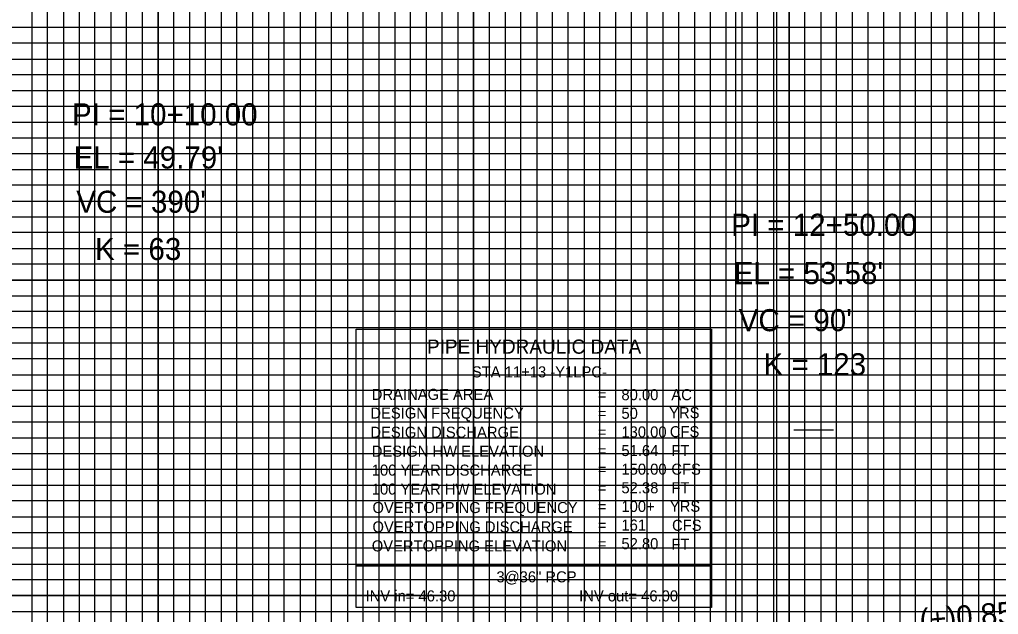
# Model space of a CAD drawing. Extents: x 2345490 to 2436403, y 465165 to 573888.
# Drawn here: x 2411851.5 to 2412161.6, y 541220.8 to 541409.2 of the extents above; entities that cross this region are included whole.
import ezdxf

# ---------------------------------------------------------------- set-up
doc = ezdxf.new("R2010")
doc.units = 0
for name, color, linetype in [('Old_Level_2', 7, 'Continuous'), ('Old_Level_4', 7, 'Continuous'), ('Old_Level_41', 7, 'Continuous'), ('Old_Level_42', 7, 'Continuous'), ('Old_Level_43', 7, 'Continuous'), ('Old_Level_50', 7, 'Continuous'), ('Old_Level_51', 7, 'Continuous'), ('Old_Level_57', 7, 'Continuous'), ('Old_Level_63', 7, 'Continuous')]:
    doc.layers.add(name, color=color, linetype=linetype)

msp = doc.modelspace()

# ---------------------------------------------------------------- linework, layer by layer
at = {"layer": 'Old_Level_2'}
msp.add_spline([(2411710.325, 541263.882), (2411718.125, 541260.3585), (2411725.925, 541256.931), (2411733.725, 541253.59975), (2411741.525, 541250.36425), (2411749.325, 541247.225), (2411757.125, 541244.182), (2411764.925, 541241.23475), (2411772.725, 541238.38375), (2411780.525, 541235.62875), (2411788.325, 541232.97), (2411796.125, 541230.40725), (2411803.925, 541227.94025), (2411811.725, 541225.56975), (2411819.525, 541223.295), (2411827.325, 541221.1165), (2411835.125, 541219.034), (2411842.925, 541217.0475), (2411850.725, 541215.157), (2411858.525, 541213.36275), (2411866.325, 541211.6645), (2411874.125, 541210.0625), (2411881.925, 541208.55625), (2411889.725, 541207.14625), (2411897.525, 541205.83225), (2411905.325, 541204.61425), (2411913.125, 541203.4925), (2411920.925, 541202.46675), (2411928.725, 541201.537), (2411936.525, 541200.70325), (2411944.325, 541199.96575), (2411952.125, 541199.32425), (2411959.925, 541198.77875), (2411967.725, 541198.32925), (2411975.525, 541197.976), (2411983.325, 541197.71875), (2411991.125, 541197.5575), (2411998.925, 541197.4925), (2412006.725, 541197.52325), (2412014.525, 541197.65025), (2412022.325, 541197.8735), (2412030.125, 541198.1925), (2412037.925, 541198.60775), (2412045.725, 541199.119), (2412053.525, 541199.72625), (2412061.325, 541200.42975), (2412069.125, 541201.22925), (2412076.925, 541202.12475), (2412084.725, 541203.11625), (2412092.525, 541204.204), (2412100.325, 541205.38775)], degree=3, dxfattribs=at)
at = {"layer": 'Old_Level_4'}
for p, q in [((2411958.14975, 541311.16625), (2412070.64975, 541311.16625)), ((2411958.14975, 541236.16625), (2411958.14975, 541311.16625)), ((2412070.64975, 541311.16625), (2412070.64975, 541236.16625)), ((2412070.64975, 541236.16625), (2411958.14975, 541236.16625))]:
    msp.add_line(p, q, dxfattribs=at)
msp.add_lwpolyline([(2411958.14975, 541236.16625), (2412070.64975, 541236.16625), (2412070.64975, 541222.95125), (2411958.14975, 541222.95125)], close=True, dxfattribs=at)
at = {"layer": 'Old_Level_41'}
msp.add_line((2412096.825, 541279.194), (2412109.325, 541279.194), dxfattribs=at)
for points in [[(2411870.325, 542101.694), (2411870.325, 541076.694), (2411920.325, 541076.694), (2411920.325, 542101.694)], [(2411895.325, 542101.694), (2411895.325, 541076.694), (2411945.325, 541076.694), (2411945.325, 542101.694)], [(2411970.325, 542101.694), (2411970.325, 541076.694), (2412020.325, 541076.694), (2412020.325, 542101.694)], [(2411995.325, 542101.694), (2411995.325, 541076.694), (2412045.325, 541076.694), (2412045.325, 542101.694)], [(2412070.325, 542101.694), (2412070.325, 541076.694), (2412120.325, 541076.694), (2412120.325, 542101.694)], [(2412095.325, 542101.694), (2412095.325, 541076.694), (2412145.325, 541076.694), (2412145.325, 542101.694)], [(2412345.325, 541401.694), (2410845.325, 541401.694), (2410845.325, 541351.694), (2412345.325, 541351.694)], [(2412345.325, 541326.694), (2410845.325, 541326.694), (2410845.325, 541376.694), (2412345.325, 541376.694)], [(2412345.325, 541301.694), (2410845.325, 541301.694), (2410845.325, 541251.694), (2412345.325, 541251.694)]]:
    msp.add_lwpolyline(points, dxfattribs=at)
at = {"layer": 'Old_Level_42'}
msp.add_lwpolyline([(2412345.325, 541226.694), (2410845.325, 541226.694), (2410845.325, 541276.694), (2412345.325, 541276.694)], dxfattribs=at)
at = {"layer": 'Old_Level_43'}
for points in [[(2411855.325, 542101.694), (2411855.325, 541076.694), (2411860.325, 541076.694), (2411860.325, 542101.694)], [(2411865.325, 542101.694), (2411865.325, 541076.694), (2411875.325, 541076.694), (2411875.325, 542101.694)], [(2411880.325, 542101.694), (2411880.325, 541076.694), (2411885.325, 541076.694), (2411885.325, 542101.694)], [(2411890.325, 542101.694), (2411890.325, 541076.694), (2411900.325, 541076.694), (2411900.325, 542101.694)], [(2411905.325, 542101.694), (2411905.325, 541076.694), (2411910.325, 541076.694), (2411910.325, 542101.694)], [(2411915.325, 542101.694), (2411915.325, 541076.694)], [(2411915.325, 541076.694), (2411925.325, 541076.694), (2411925.325, 542101.694)], [(2411930.325, 542101.694), (2411930.325, 541076.694), (2411935.325, 541076.694), (2411935.325, 542101.694)], [(2411940.325, 542101.694), (2411940.325, 541076.694), (2411950.325, 541076.694), (2411950.325, 542101.694)], [(2411955.325, 542101.694), (2411955.325, 541076.694), (2411960.325, 541076.694), (2411960.325, 542101.694)], [(2411965.325, 542101.694), (2411965.325, 541076.694), (2411975.325, 541076.694), (2411975.325, 542101.694)], [(2411980.325, 542101.694), (2411980.325, 541076.694), (2411985.325, 541076.694), (2411985.325, 542101.694)], [(2411990.325, 542101.694), (2411990.325, 541076.694), (2412000.325, 541076.694), (2412000.325, 542101.694)], [(2412005.325, 542101.694), (2412005.325, 541076.694), (2412010.325, 541076.694), (2412010.325, 542101.694)], [(2412015.325, 542101.694), (2412015.325, 541076.694), (2412025.325, 541076.694), (2412025.325, 542101.694)], [(2412030.325, 542101.694), (2412030.325, 541076.694), (2412035.325, 541076.694), (2412035.325, 542101.694)], [(2412040.325, 542101.694), (2412040.325, 541076.694), (2412050.325, 541076.694), (2412050.325, 542101.694)], [(2412055.325, 542101.694), (2412055.325, 541076.694), (2412060.325, 541076.694), (2412060.325, 542101.694)], [(2412065.325, 542101.694), (2412065.325, 541076.694), (2412075.325, 541076.694), (2412075.325, 542101.694)], [(2412080.325, 542101.694), (2412080.325, 541076.694), (2412085.325, 541076.694), (2412085.325, 542101.694)], [(2412090.325, 542101.694), (2412090.325, 541076.694), (2412100.325, 541076.694), (2412100.325, 542101.694)], [(2412105.325, 542101.694), (2412105.325, 541076.694), (2412110.325, 541076.694), (2412110.325, 542101.694)], [(2412115.325, 542101.694), (2412115.325, 541076.694), (2412125.325, 541076.694), (2412125.325, 542101.694)], [(2412130.325, 542101.694), (2412130.325, 541076.694), (2412135.325, 541076.694), (2412135.325, 542101.694)], [(2412140.325, 542101.694), (2412140.325, 541076.694), (2412150.325, 541076.694), (2412150.325, 541964.144)], [(2412155.325, 541964.144), (2412155.325, 541076.694), (2412160.325, 541076.694), (2412160.325, 541964.144)], [(2412295.325, 541406.694), (2410895.325, 541406.694), (2410895.325, 541396.694), (2412295.325, 541396.694)], [(2412295.325, 541391.694), (2410895.325, 541391.694), (2410895.325, 541386.694), (2412295.325, 541386.694)], [(2412295.325, 541381.694), (2410895.325, 541381.694), (2410895.325, 541371.694), (2412295.325, 541371.694)], [(2412295.325, 541366.694), (2410895.325, 541366.694), (2410895.325, 541361.694), (2412295.325, 541361.694)], [(2412295.325, 541356.694), (2410895.325, 541356.694), (2410895.325, 541346.694), (2412295.325, 541346.694)], [(2412295.325, 541341.694), (2410895.325, 541341.694), (2410895.325, 541336.694), (2412295.325, 541336.694)], [(2412295.325, 541331.694), (2410895.325, 541331.694), (2410895.325, 541321.694), (2412295.325, 541321.694)], [(2412295.325, 541316.694), (2410895.325, 541316.694), (2410895.325, 541311.694), (2412295.325, 541311.694)], [(2412295.325, 541306.694), (2410895.325, 541306.694), (2410895.325, 541296.694), (2412295.325, 541296.694)], [(2412295.325, 541291.694), (2410895.325, 541291.694), (2410895.325, 541286.694), (2412295.325, 541286.694)], [(2412295.325, 541281.694), (2410895.325, 541281.694)], [(2410895.325, 541271.694), (2412295.325, 541271.694)], [(2412295.325, 541266.694), (2410895.325, 541266.694), (2410895.325, 541261.694), (2412295.325, 541261.694)], [(2412295.325, 541256.694), (2410895.325, 541256.694)], [(2410895.325, 541246.694), (2412295.325, 541246.694)], [(2412295.325, 541241.694), (2410895.325, 541241.694), (2410895.325, 541236.694), (2412295.325, 541236.694)], [(2412295.325, 541231.694), (2410895.325, 541231.694), (2410895.325, 541221.694), (2412295.325, 541221.694)]]:
    msp.add_lwpolyline(points, dxfattribs=at)
at = {"layer": 'Old_Level_50'}
msp.add_lwpolyline([(2413757.825, 542104.244), (2412091.325, 542104.244), (2412091.325, 541049.144), (2413757.825, 541049.144)], close=True, dxfattribs=at)
at = {"layer": 'Old_Level_51'}
msp.add_lwpolyline([(2413762.325, 542126.694), (2412078.325, 542126.694), (2412078.325, 541026.694), (2413762.325, 541026.694)], close=True, dxfattribs=at)
at = {"layer": 'Old_Level_57'}
for p, q in [((2411895.32475, 541076.79425), (2411895.32475, 541626.79425)), ((2411895.32475, 541076.69425), (2411895.32475, 541626.69425)), ((2411995.32475, 541076.79425), (2411995.32475, 541626.79425)), ((2411995.32475, 541076.69425), (2411995.32475, 541626.69425)), ((2412095.32475, 541076.79425), (2412095.32475, 541626.79425)), ((2412095.32475, 541076.69425), (2412095.32475, 541626.69425)), ((2410845.32525, 541376.69425), (2412395.32475, 541376.69425)), ((2410845.32525, 541326.69425), (2412395.32475, 541326.69425)), ((2410845.32525, 541276.69425), (2412395.32475, 541276.69425)), ((2410845.32525, 541226.69425), (2412395.32475, 541226.69425))]:
    msp.add_line(p, q, dxfattribs=at)
at = {"layer": 'Old_Level_63'}
msp.add_line((2412145.325, 541211.764), (2412145.325, 541448.592), dxfattribs=at)

# ---------------------------------------------------------------- texts
at = {"layer": 'Old_Level_2'}
for s, height, p in [('PI = 10+10.00', 7.0000005, (2411868.07591, 541375.67619)), ("EL = 49.79'", 7.0000005, (2411868.54316, 541362.00344)), ("VC = 390'", 7.000001, (2411869.42166, 541347.98444)), ('PI = 12+50.00', 7.0000005, (2412076.952, 541340.6865)), ('K = 63', 7.000001, (2411875.37066, 541333.01119)), ("EL = 53.58'", 7.0000005, (2412077.731, 541325.3745)), ("VC = 90'", 7.000001, (2412079.31375, 541310.46675)), ('K = 123', 7.000001, (2412087.1735, 541296.496))]:
    msp.add_text(s, height=height, dxfattribs=at).set_placement(p)
msp.add_text('(+)0.8500%', height=7.000001, rotation=4.8584639, dxfattribs=at).set_placement((2412136.879, 541215.43575))
at = {"layer": 'Old_Level_4'}
for s, height, p in [('PIPE HYDRAULIC DATA', 4.49985, (2411980.54975, 541303.34125)), ('STA 11+13 -Y1LPC-', 3.4998, (2411994.7705, 541295.84075)), ('DRAINAGE AREA', 3.49995, (2411963.04975, 541288.71625)), ('80.00', 3.49995, (2412042.16025, 541288.61575)), ('AC', 3.49995, (2412057.97475, 541288.61625)), ('=        ', 3.49995, (2412034.69975, 541288.61625)), ('DESIGN FREQUENCY', 3.49995, (2411962.59975, 541282.79125)), ('50', 3.49995, (2412042.16025, 541282.71575)), ('YRS', 3.49995, (2412057.27475, 541282.91625)), ('=        ', 3.49995, (2412034.69975, 541282.71625)), ('DESIGN DISCHARGE', 3.49995, (2411962.59975, 541276.71625)), ('130.00', 3.49995, (2412042.16025, 541276.81575)), ('CFS', 3.49995, (2412057.49975, 541276.89125)), ('=        ', 3.49995, (2412034.69975, 541276.81625)), ('DESIGN HW ELEVATION', 3.49995, (2411963.04975, 541270.71625)), ('=        ', 3.49995, (2412034.69975, 541270.91625)), ('51.64', 3.49995, (2412042.16025, 541270.91575)), ('FT', 3.49995, (2412057.97475, 541270.91625)), ('100 YEAR DISCHARGE', 3.49995, (2411963.04975, 541264.71625)), ('=        ', 3.49995, (2412034.69975, 541265.01625)), ('150.00', 3.49995, (2412042.16025, 541265.01575)), ('CFS', 3.49995, (2412057.97475, 541265.01625)), ('100 YEAR HW ELEVATION', 3.49995, (2411963.04975, 541258.71625)), ('=        ', 3.49995, (2412034.69975, 541259.11625)), ('52.38', 3.49995, (2412042.16025, 541259.116)), ('FT', 3.49995, (2412057.97475, 541259.11625)), ('OVERTOPPING FREQUENCY', 3.49995, (2411963.27475, 541252.86625)), ('=        ', 3.49995, (2412034.69975, 541253.21625)), ('100+', 3.49995, (2412042.16025, 541253.216)), ('YRS', 3.49995, (2412057.49975, 541253.26625)), ('OVERTOPPING DISCHARGE', 3.49995, (2411963.27475, 541246.74125)), ('=        ', 3.49995, (2412034.69975, 541247.31625)), ('161', 3.49995, (2412042.16025, 541247.316)), ('CFS', 3.49995, (2412058.19975, 541247.24125)), ('OVERTOPPING ELEVATION', 3.49995, (2411963.04975, 541240.71625)), ('=        ', 3.49995, (2412034.69975, 541241.41625)), ('52.80', 3.49995, (2412042.16025, 541241.416)), ('FT', 3.49995, (2412057.97475, 541241.21625)), ('3@36" RCP', 3.4998, (2412002.55475, 541230.909)), ('INV in= 46.30', 3.4998, (2411961.08225, 541224.87825)), ('INV out= 46.00', 3.4998, (2412028.759, 541224.87825))]:
    msp.add_text(s, height=height, dxfattribs=at).set_placement(p)

doc.saveas('drawing.dxf')
